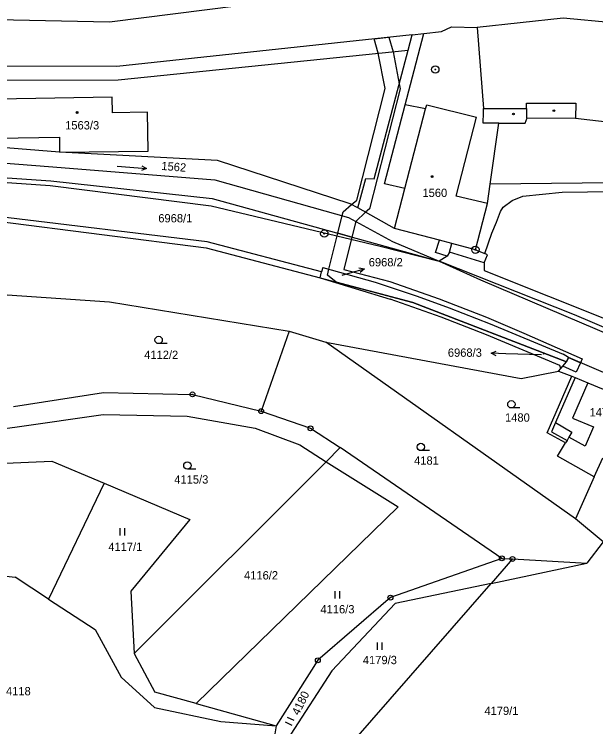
# Model space of a CAD drawing. Extents: x -593183 to -588034, y -1130415 to -1124994.
# Drawn here: x -589370.1 to -589251.3, y -1129639.5 to -1129493.8 of the extents above; entities that cross this region are included whole.
import ezdxf

# ---------------------------------------------------------------- set-up
doc = ezdxf.new("R2010")
doc.units = 0
for name, color, linetype in [('Vrstva 1', 7, 'Continuous'), ('Vrstva 16', 7, 'Continuous'), ('Vrstva 18', 7, 'Continuous'), ('Vrstva 19', 7, 'Continuous'), ('Vrstva 24', 7, 'Continuous'), ('Vrstva 25', 7, 'Continuous'), ('Vrstva 27', 7, 'Continuous'), ('Vrstva 4', 7, 'Continuous')]:
    doc.layers.add(name, color=color, linetype=linetype)

msp = doc.modelspace()

# ---------------------------------------------------------------- linework, layer by layer
at = {"layer": 'Vrstva 1'}
for p, q in [((-589350.68, -1129495.39), (-589276.82, -1129486.01)), ((-589474.97, -1129492.9), (-589350.68, -1129495.39)), ((-589257.93, -1129494.64), (-589275.55, -1129496.54)), ((-589236.23, -1129496.67), (-589257.93, -1129494.64)), ((-589286.41, -1129497.79), (-589282.8, -1129497.4)), ((-589282.8, -1129497.4), (-589280.78, -1129496.41)), ((-589280.78, -1129496.41), (-589275.55, -1129496.54)), ((-589275.55, -1129496.54), (-589274.23, -1129513.11)), ((-589288.83, -1129498.05), (-589349.19, -1129504.53)), ((-589289.65, -1129501.19), (-589288.83, -1129498.05)), ((-589288.83, -1129498.05), (-589286.41, -1129497.79)), ((-589348.93, -1129507.24), (-589289.65, -1129501.19)), ((-589296.56, -1129527.47), (-589289.65, -1129501.19)), ((-589349.19, -1129504.53), (-589441.71, -1129504.24)), ((-589446.62, -1129507.54), (-589348.93, -1129507.24)), ((-589350.13, -1129510.78), (-589387.93, -1129511.43)), ((-589350.07, -1129514), (-589350.13, -1129510.78)), ((-589265.43, -1129512), (-589255.39, -1129512.02)), ((-589265.43, -1129513.13), (-589265.43, -1129512)), ((-589255.39, -1129512.02), (-589255.4, -1129515.08)), ((-589274.23, -1129513.11), (-589265.43, -1129513.13)), ((-589342.93, -1129513.88), (-589350.07, -1129514)), ((-589342.79, -1129521.82), (-589342.93, -1129513.88)), ((-589360.86, -1129522.05), (-589447.51, -1129515.01)), ((-589272.86, -1129528.56), (-589271.13, -1129516.09)), ((-589271.13, -1129516.09), (-589265.73, -1129516.1)), ((-589265.73, -1129516.1), (-589265.31, -1129515.01)), ((-589265.31, -1129515.01), (-589255.4, -1129515.08)), ((-589255.4, -1129515.08), (-589219.99, -1129519.34)), ((-589462.68, -1129517.49), (-589362.25, -1129525)), ((-589380.65, -1129519.31), (-589360.9, -1129518.94)), ((-589360.9, -1129518.94), (-589360.86, -1129522.05)), ((-589463.04, -1129520.64), (-589362.64, -1129527.91)), ((-589360.86, -1129522.05), (-589342.79, -1129521.82)), ((-589328.62, -1129523.75), (-589360.86, -1129522.05)), ((-589362.25, -1129525), (-589329.16, -1129527.72)), ((-589301.46, -1129532.59), (-589328.62, -1129523.75)), ((-589362.64, -1129527.91), (-589329.68, -1129531.54)), ((-589329.16, -1129527.72), (-589301.84, -1129535.36)), ((-589299.95, -1129533.43), (-589298.3, -1129527.43)), ((-589298.3, -1129527.43), (-589296.56, -1129527.47)), ((-589220.99, -1129528.04), (-589272.86, -1129528.56)), ((-589273.41, -1129532.54), (-589272.86, -1129528.56)), ((-589266.19, -1129531.05), (-589258.18, -1129530.24)), ((-589258.18, -1129530.24), (-589219.25, -1129529.74)), ((-589329.68, -1129531.54), (-589283.28, -1129544.34)), ((-589270.2, -1129533.25), (-589268.38, -1129531.94)), ((-589268.38, -1129531.94), (-589266.19, -1129531.05)), ((-589299.95, -1129533.43), (-589301.46, -1129532.59)), ((-589292.42, -1129537.61), (-589299.95, -1129533.43)), ((-589275.89, -1129541.98), (-589273.41, -1129532.54)), ((-589270.79, -1129534.13), (-589270.2, -1129533.25)), ((-589271.58, -1129536.37), (-589270.79, -1129534.13)), ((-589374.07, -1129536.06), (-589330.91, -1129541.58)), ((-589301.84, -1129535.36), (-589292.8, -1129540.32)), ((-589272.53, -1129538.6), (-589271.58, -1129536.37)), ((-589283.22, -1129540.05), (-589292.42, -1129537.61)), ((-589273.96, -1129542.76), (-589272.53, -1129538.6)), ((-589292.8, -1129540.32), (-589283.28, -1129544.34)), ((-589280.68, -1129540.72), (-589283.22, -1129540.05)), ((-589275.89, -1129541.98), (-589280.68, -1129540.72)), ((-589330.91, -1129541.58), (-589307.62, -1129547.75)), ((-589281.15, -1129542.46), (-589281.63, -1129543.3)), ((-589274.08, -1129544.66), (-589281.15, -1129542.46)), ((-589275.89, -1129541.98), (-589273.96, -1129542.76)), ((-589281.63, -1129543.3), (-589283.28, -1129544.34)), ((-589274.08, -1129544.66), (-589273.4, -1129542.99)), ((-589273.4, -1129542.99), (-589273.96, -1129542.76)), ((-589255.67, -1129555.31), (-589283.28, -1129544.34)), ((-589274.08, -1129544.66), (-589274.08, -1129546.23)), ((-589307.62, -1129547.75), (-589307.32, -1129546.52)), ((-589307.1, -1129545.59), (-589307.32, -1129546.52)), ((-589307.1, -1129545.59), (-589296.35, -1129548.6)), ((-589274.08, -1129546.23), (-589216.42, -1129569.25)), ((-589307.62, -1129547.75), (-589293.3, -1129552.08)), ((-589307.62, -1129547.75), (-589288.7, -1129552.77)), ((-589296.35, -1129548.6), (-589287.79, -1129551.46)), ((-589376.07, -1129550.88), (-589350.65, -1129552.6)), ((-589350.65, -1129552.6), (-589313.95, -1129558.65)), ((-589282.92, -1129555.73), (-589293.3, -1129552.08)), ((-589288.7, -1129552.77), (-589257.24, -1129564.92)), ((-589287.79, -1129551.46), (-589281.22, -1129553.84)), ((-589281.22, -1129553.84), (-589272.87, -1129557.1)), ((-589203.32, -1129577.67), (-589255.67, -1129555.31)), ((-589273.61, -1129559.38), (-589282.92, -1129555.73)), ((-589272.87, -1129557.1), (-589257.98, -1129563.34)), ((-589313.95, -1129558.65), (-589319.68, -1129574.98)), ((-589313.95, -1129558.65), (-589306.45, -1129560.87)), ((-589258.66, -1129565.67), (-589273.61, -1129559.38)), ((-589306.45, -1129560.87), (-589266.55, -1129568.31)), ((-589255.46, -1129596.99), (-589306.45, -1129560.87)), ((-589256.88, -1129564.02), (-589257.98, -1129563.34)), ((-589256.88, -1129564.02), (-589257.24, -1129564.92)), ((-589160.99, -1129605.1), (-589256.88, -1129564.02)), ((-589258.45, -1129566.27), (-589258.66, -1129565.67)), ((-589258.45, -1129566.27), (-589257.24, -1129564.92)), ((-589266.55, -1129568.31), (-589258.92, -1129566.79)), ((-589258.92, -1129566.79), (-589258.45, -1129566.27)), ((-589258.92, -1129566.79), (-589256.17, -1129567.85)), ((-589261.23, -1129579.43), (-589256.17, -1129567.85)), ((-589256.17, -1129567.85), (-589255.5, -1129568.11)), ((-589255.5, -1129568.11), (-589252.9, -1129569.16)), ((-589252.9, -1129569.16), (-589244.57, -1129572.72)), ((-589370.26, -1129574.03), (-589351.88, -1129571.13)), ((-589351.88, -1129571.13), (-589333.72, -1129571.55)), ((-589333.72, -1129571.55), (-589319.68, -1129574.98)), ((-589369.55, -1129578.19), (-589351.98, -1129575.64)), ((-589351.98, -1129575.64), (-589334.81, -1129576.01)), ((-589334.81, -1129576.01), (-589320.89, -1129578.46)), ((-589319.68, -1129574.98), (-589309.58, -1129578.48)), ((-589388.52, -1129580.74), (-589369.55, -1129578.19)), ((-589320.89, -1129578.46), (-589311.76, -1129581.87)), ((-589309.58, -1129578.48), (-589303.52, -1129582.38)), ((-589257.47, -1129581.45), (-589261.23, -1129579.43)), ((-589311.76, -1129581.87), (-589306.42, -1129585.3)), ((-589259.1, -1129584.16), (-589257.47, -1129581.45)), ((-589303.52, -1129582.38), (-589306.42, -1129585.3)), ((-589270.49, -1129605.06), (-589303.52, -1129582.38)), ((-589251.59, -1129588.37), (-589259.1, -1129584.16)), ((-589251.59, -1129588.37), (-589249.85, -1129584.49)), ((-589396.52, -1129586.81), (-589362.46, -1129585.17)), ((-589362.46, -1129585.17), (-589351.78, -1129589.69)), ((-589306.42, -1129585.3), (-589345.61, -1129624.49)), ((-589306.42, -1129585.3), (-589291.69, -1129594.53)), ((-589251.59, -1129588.37), (-589255.46, -1129596.99)), ((-589351.78, -1129589.69), (-589363.13, -1129613.39)), ((-589351.78, -1129589.69), (-589334.23, -1129597.12)), ((-589291.69, -1129594.53), (-589332.99, -1129634.73)), ((-589334.23, -1129597.12), (-589346.29, -1129611.75)), ((-589249.78, -1129601.69), (-589255.46, -1129596.99)), ((-589249.78, -1129601.69), (-589253.1, -1129606.05)), ((-589270.49, -1129605.06), (-589293.26, -1129613.09)), ((-589268.31, -1129605.18), (-589272.67, -1129610.17)), ((-589270.49, -1129605.06), (-589268.31, -1129605.18)), ((-589268.31, -1129605.18), (-589253.1, -1129606.05)), ((-589386.13, -1129606.86), (-589369.95, -1129608.94)), ((-589363.13, -1129613.39), (-589369.95, -1129608.94)), ((-589316.23, -1129660.03), (-589272.67, -1129610.17)), ((-589272.67, -1129610.17), (-589292.27, -1129614.3)), ((-589346.29, -1129611.75), (-589345.61, -1129624.49)), ((-589363.13, -1129613.39), (-589353.62, -1129619.59)), ((-589293.26, -1129613.09), (-589308.1, -1129625.9)), ((-589292.27, -1129614.3), (-589305.2, -1129628.02)), ((-589353.62, -1129619.59), (-589348.32, -1129629.35)), ((-589345.61, -1129624.49), (-589341.39, -1129632.41)), ((-589308.1, -1129625.9), (-589316.61, -1129639.27)), ((-589305.2, -1129628.02), (-589313.59, -1129641.01)), ((-589348.32, -1129629.35), (-589341.46, -1129635.57)), ((-589332.99, -1129634.73), (-589341.39, -1129632.41)), ((-589341.46, -1129635.57), (-589327.95, -1129638.4)), ((-589332.99, -1129634.73), (-589316.61, -1129639.27)), ((-589327.95, -1129638.4), (-589316.61, -1129639.27)), ((-589316.61, -1129639.27), (-589319.93, -1129660.19))]:
    msp.add_line(p, q, dxfattribs=at)
at = {"layer": 'Vrstva 16'}
for p, q in [((-589303.09, -1129547.17), (-589301.47, -1129546.7)), ((-589262.4, -1129563.43), (-589269.65, -1129563.23))]:
    msp.add_line(p, q, dxfattribs=at)
at = {"layer": 'Vrstva 24'}
for centre, radius in [((-589284.08, -1129505.15), 0.75), ((-589284.08, -1129505.15), 0.0903), ((-589306.77, -1129538.68), 0.75), ((-589306.77, -1129538.68), 0.0903), ((-589275.89, -1129541.98), 0.75), ((-589275.89, -1129541.98), 0.0903), ((-589333.72, -1129571.55), 0.5), ((-589333.72, -1129571.55), 0.0327), ((-589319.68, -1129574.98), 0.5), ((-589319.68, -1129574.98), 0.0327), ((-589309.58, -1129578.48), 0.5), ((-589309.58, -1129578.48), 0.0327), ((-589270.49, -1129605.06), 0.5), ((-589270.49, -1129605.06), 0.0327), ((-589268.31, -1129605.18), 0.5), ((-589268.31, -1129605.18), 0.0327), ((-589293.26, -1129613.09), 0.5), ((-589293.26, -1129613.09), 0.0327), ((-589308.1, -1129625.9), 0.5), ((-589308.1, -1129625.9), 0.0327)]:
    msp.add_circle(centre, radius, dxfattribs=at)
at = {"layer": 'Vrstva 25'}
for p, q in [((-589349.09, -1129524.93), (-589343.11, -1129525.39)), ((-589301.47, -1129546.7), (-589298.59, -1129545.87)), ((-589338.88, -1129561.17), (-589340.63, -1129561.17)), ((-589269.65, -1129563.23), (-589272.65, -1129563.15)), ((-589266.79, -1129574.32), (-589268.54, -1129574.32)), ((-589285.28, -1129583.05), (-589287.03, -1129583.05)), ((-589333.01, -1129586.82), (-589334.76, -1129586.82)), ((-589348.55, -1129598.88), (-589348.55, -1129600.38)), ((-589347.53, -1129600.38), (-589347.53, -1129598.88)), ((-589304.65, -1129611.75), (-589304.65, -1129613.25)), ((-589303.62, -1129613.25), (-589303.62, -1129611.75)), ((-589295.94, -1129622.26), (-589295.94, -1129623.76)), ((-589294.92, -1129623.76), (-589294.92, -1129622.26)), ((-589314.74, -1129638.49), (-589313.39, -1129639.15)), ((-589312.94, -1129638.23), (-589314.28, -1129637.57))]:
    msp.add_line(p, q, dxfattribs=at)
for points in [[(-589344.07, -1129524.82), (-589343.11, -1129525.39), (-589344.14, -1129525.81)], [(-589299.69, -1129545.66), (-589298.59, -1129545.87), (-589299.41, -1129546.62)], [(-589271.66, -1129563.68), (-589272.65, -1129563.15), (-589271.64, -1129562.68)]]:
    msp.add_lwpolyline(points, dxfattribs=at)
for centre, radius in [((-589259.84, -1129513.55), 0.175), ((-589357.29, -1129513.93), 0.175), ((-589357.29, -1129513.93), 0.15), ((-589268.12, -1129514.24), 0.175), ((-589284.74, -1129527.02), 0.175), ((-589284.74, -1129527.02), 0.15), ((-589340.63, -1129560.42), 0.75), ((-589268.54, -1129573.57), 0.75), ((-589287.03, -1129582.3), 0.75), ((-589334.76, -1129586.07), 0.75)]:
    msp.add_circle(centre, radius, dxfattribs=at)
at = {"layer": 'Vrstva 27'}
for p, q in [((-589296.58, -1129498.88), (-589293.57, -1129498.56)), ((-589295.77, -1129501.81), (-589296.58, -1129498.88)), ((-589293.57, -1129498.56), (-589292.71, -1129501.5)), ((-589294.35, -1129509), (-589295.77, -1129501.81)), ((-589292.71, -1129501.5), (-589291.46, -1129508.09)), ((-589300.14, -1129531.88), (-589294.35, -1129509)), ((-589291.28, -1129509.1), (-589297.52, -1129533.6)), ((-589291.46, -1129508.09), (-589291.28, -1129509.1)), ((-589301.18, -1129532.74), (-589300.14, -1129531.88)), ((-589302.94, -1129534.21), (-589301.18, -1129532.74)), ((-589297.52, -1129533.6), (-589298.37, -1129534.31)), ((-589304.04, -1129538.61), (-589303.14, -1129535)), ((-589303.14, -1129535), (-589302.94, -1129534.21)), ((-589298.37, -1129534.31), (-589300.34, -1129536.18)), ((-589300.34, -1129536.18), (-589301.15, -1129539.41)), ((-589305.82, -1129545.95), (-589304.04, -1129538.61)), ((-589301.15, -1129539.41), (-589304.04, -1129538.61)), ((-589304.04, -1129538.61), (-589301.15, -1129539.41)), ((-589301.15, -1129539.41), (-589302.75, -1129546.01)), ((-589306.12, -1129547.2), (-589305.82, -1129545.95)), ((-589302.75, -1129546.01), (-589293.37, -1129548.49)), ((-589304.36, -1129548.62), (-589306.12, -1129547.2)), ((-589288.7, -1129552.77), (-589304.36, -1129548.62)), ((-589293.37, -1129548.49), (-589283.3, -1129551.99)), ((-589257.24, -1129564.92), (-589288.7, -1129552.77)), ((-589283.3, -1129551.99), (-589273.6, -1129555.75)), ((-589273.6, -1129555.75), (-589265.98, -1129559)), ((-589265.98, -1129559), (-589254.09, -1129564.28)), ((-589257.24, -1129564.92), (-589256.88, -1129564.02)), ((-589256.88, -1129564.02), (-589257.24, -1129564.92)), ((-589256.88, -1129564.02), (-589254.44, -1129565.07)), ((-589254.44, -1129565.07), (-589256.88, -1129564.02)), ((-589254.09, -1129564.28), (-589254.44, -1129565.07)), ((-589258.04, -1129565.81), (-589257.24, -1129564.92)), ((-589255.31, -1129567.02), (-589258.04, -1129565.81)), ((-589254.44, -1129565.07), (-589255.31, -1129567.02))]:
    msp.add_line(p, q, dxfattribs=at)
at = {"layer": 'Vrstva 4'}
for p, q in [((-589289.13, -1129508.18), (-589286.41, -1129497.79)), ((-589290.22, -1129512.36), (-589289.13, -1129508.18)), ((-589294.44, -1129528.49), (-589290.22, -1129512.36)), ((-589290.28, -1129529.46), (-589286.07, -1129513.2)), ((-589286.07, -1129513.2), (-589290.22, -1129512.36)), ((-589286.07, -1129513.2), (-589285.85, -1129512.36)), ((-589285.85, -1129512.36), (-589275.65, -1129514.9)), ((-589274.26, -1129513.93), (-589274.23, -1129513.11)), ((-589265.43, -1129513.13), (-589265.48, -1129515.01)), ((-589279.83, -1129531), (-589275.65, -1129514.9)), ((-589274.33, -1129516.08), (-589274.26, -1129513.93)), ((-589271.13, -1129516.09), (-589274.33, -1129516.08)), ((-589265.48, -1129515.01), (-589265.31, -1129515.01)), ((-589415.63, -1129525.2), (-589362.77, -1129528.82)), ((-589362.77, -1129528.82), (-589329.87, -1129532.98)), ((-589290.28, -1129529.46), (-589294.44, -1129528.49)), ((-589292.42, -1129537.61), (-589290.28, -1129529.46)), ((-589273.41, -1129532.54), (-589279.83, -1129531)), ((-589329.87, -1129532.98), (-589295.38, -1129541.24)), ((-589330.74, -1129540.33), (-589373.94, -1129535.13)), ((-589307.32, -1129546.52), (-589330.74, -1129540.33)), ((-589284.03, -1129542.56), (-589283.22, -1129540.05)), ((-589281.15, -1129542.46), (-589280.68, -1129540.72)), ((-589295.38, -1129541.24), (-589283.28, -1129544.34)), ((-589281.63, -1129543.3), (-589284.03, -1129542.56)), ((-589283.28, -1129544.34), (-589274.84, -1129548.1)), ((-589274.84, -1129548.1), (-589139.86, -1129605.74)), ((-589255.5, -1129568.11), (-589259.52, -1129577.3)), ((-589252.9, -1129569.16), (-589256.05, -1129576.38)), ((-589259.52, -1129577.3), (-589260.33, -1129579.17)), ((-589259.52, -1129577.3), (-589256.18, -1129579.3)), ((-589256.05, -1129576.38), (-589251.78, -1129578.19)), ((-589251.78, -1129578.19), (-589253.44, -1129582.15)), ((-589260.33, -1129579.17), (-589257.16, -1129580.94)), ((-589256.79, -1129580.32), (-589257.16, -1129580.94)), ((-589256.18, -1129579.3), (-589256.79, -1129580.32)), ((-589253.44, -1129582.15), (-589256.79, -1129580.32)), ((-589257.16, -1129580.94), (-589257.47, -1129581.45)), ((-589272.67, -1129610.17), (-589253.1, -1129606.05))]:
    msp.add_line(p, q, dxfattribs=at)

# ---------------------------------------------------------------- texts
at = {"layer": 'Vrstva 16'}
for s, p in [('6968/2', (-589297.69, -1129545.38)), ('6968/3', (-589281.52, -1129563.86))]:
    msp.add_text(s, height=1.7, dxfattribs=at).set_placement(p)
at = {"layer": 'Vrstva 18'}
for s, rotation, p in [('1562', 355.5543, (-589340.12, -1129525.66)), ('4180', 63.8235, (-589311.99, -1129637.28))]:
    msp.add_text(s, height=1.7, rotation=rotation, dxfattribs=at).set_placement(p)
for s, height, p in [('6968/1', 1.7, (-589340.7, -1129536.39)), ('6968/2', 0.2, (-589303.09, -1129547.17)), ('4112/2', 1.7, (-589343.58, -1129564.31)), ('6968/3', 0.2, (-589262.4, -1129563.43)), ('1480', 1.7, (-589269.83, -1129577.13)), ('4181', 1.7, (-589288.42, -1129585.92)), ('4115/3', 1.7, (-589337.43, -1129589.78)), ('4117/1', 1.7, (-589350.92, -1129603.56)), ('4116/2', 1.7, (-589323.18, -1129609.38)), ('4116/3', 1.7, (-589307.56, -1129616.31)), ('4179/3', 1.7, (-589298.89, -1129626.69)), ('4118', 1.7, (-589371.83, -1129633.06)), ('4179/1', 1.7, (-589274.05, -1129637.08))]:
    msp.add_text(s, height=height, dxfattribs=at).set_placement(p)
at = {"layer": 'Vrstva 19'}
for s, p in [('1563/3', (-589359.74, -1129517.39)), ('1560', (-589286.71, -1129531.2)), ('1479', (-589252.56, -1129576.06))]:
    msp.add_text(s, height=1.7, dxfattribs=at).set_placement(p)

doc.saveas('drawing.dxf')
